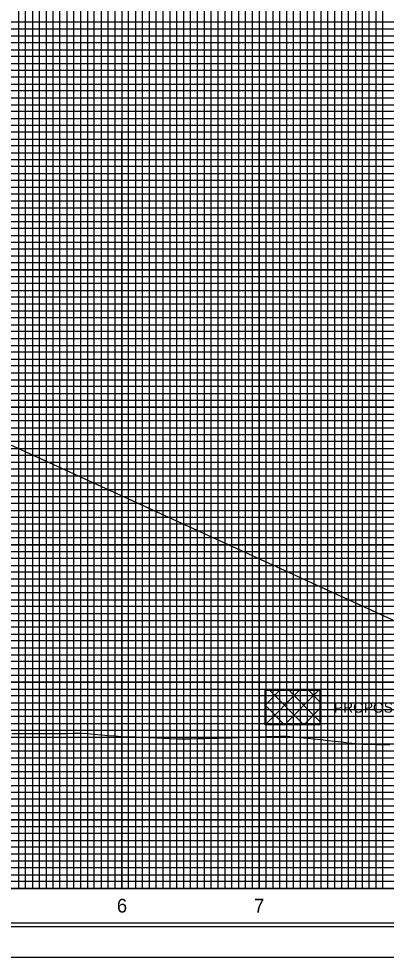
# Model space of a CAD drawing. Extents: x 2345490 to 2436403, y 465165 to 573888.
# Drawn here: x 2411420 to 2411688, y 541027 to 541709 of the extents above; entities that cross this region are included whole.
import ezdxf

# ---------------------------------------------------------------- set-up
doc = ezdxf.new("R2010")
doc.units = 0
for name, color, linetype in [('Old_Level_1', 7, 'Continuous'), ('Old_Level_18', 7, 'Continuous'), ('Old_Level_2', 7, 'Continuous'), ('Old_Level_41', 7, 'Continuous'), ('Old_Level_42', 7, 'Continuous'), ('Old_Level_43', 7, 'Continuous'), ('Old_Level_5', 7, 'Continuous'), ('Old_Level_50', 7, 'Continuous'), ('Old_Level_51', 7, 'Continuous'), ('Old_Level_57', 7, 'Continuous'), ('Old_Level_63', 7, 'Continuous')]:
    doc.layers.add(name, color=color, linetype=linetype)

msp = doc.modelspace()

# ---------------------------------------------------------------- linework, layer by layer
at = {"layer": 'Old_Level_1'}
msp.add_lwpolyline([(2411415.325, 541189.48675), (2411420.325, 541189.48475), (2411425.325, 541189.4755), (2411430.325, 541189.475), (2411435.325, 541189.476), (2411440.325, 541189.4695), (2411445.325, 541189.456), (2411450.325, 541189.48325), (2411455.325, 541189.5145), (2411460.325, 541189.5395), (2411465.325, 541189.55825), (2411470.325, 541189.30375), (2411475.325, 541188.8845), (2411480.325, 541188.46025), (2411485.325, 541188.031), (2411490.325, 541187.59725), (2411495.325, 541187.1995), (2411500.325, 541187.05), (2411505.325, 541186.88675), (2411510.325, 541186.699), (2411515.325, 541186.485), (2411520.325, 541186.25775), (2411525.325, 541186.01725), (2411530.325, 541185.76325), (2411535.325, 541185.4965), (2411540.325, 541185.4615), (2411545.325, 541185.585), (2411550.325, 541185.71425), (2411555.325, 541185.8235), (2411560.325, 541185.93575), (2411565.325, 541186.05925), (2411570.325, 541186.199), (2411575.325, 541186.3435), (2411580.325, 541186.493), (2411585.325, 541186.64725), (2411590.325, 541186.806), (2411595.325, 541186.9695), (2411600.325, 541187.13775), (2411605.325, 541187.31025), (2411610.325, 541187.4875), (2411615.325, 541187.53275), (2411620.325, 541187.043), (2411625.325, 541186.542), (2411630.325, 541186.03025), (2411635.325, 541185.50775), (2411640.325, 541184.97475), (2411645.325, 541184.43125), (2411650.325, 541183.87775), (2411655.325, 541183.311), (2411660.325, 541182.73275), (2411665.325, 541182.14525), (2411670.325, 541181.637), (2411675.325, 541181.56725), (2411680.325, 541181.49675), (2411685.325, 541181.4255), (2411690.325, 541181.35325)], dxfattribs=at)
at = {"layer": 'Old_Level_18'}
msp.add_lwpolyline([(2412345.325, 542101.694), (2410845.325, 542101.694), (2410845.325, 541051.694), (2412345.325, 541051.694)], close=True, dxfattribs=at)
at = {"layer": 'Old_Level_2'}
msp.add_line((2411295.325, 541453.90525), (2411710.325, 541263.882), dxfattribs=at)
at = {"layer": 'Old_Level_41'}
msp.add_line((2412345.325, 541076.694), (2410845.325, 541076.694), dxfattribs=at)
for points in [[(2411370.325, 541076.694), (2411420.325, 541076.694), (2411420.325, 542101.694)], [(2411395.325, 541076.694), (2411445.325, 541076.694), (2411445.325, 542101.694)], [(2411470.325, 542101.694), (2411470.325, 541076.694), (2411520.325, 541076.694), (2411520.325, 542101.694)], [(2411495.325, 542101.694), (2411495.325, 541076.694), (2411545.325, 541076.694), (2411545.325, 542101.694)], [(2411570.325, 542101.694), (2411570.325, 541076.694), (2411620.325, 541076.694), (2411620.325, 542101.694)], [(2411595.325, 542101.694), (2411595.325, 541076.694), (2411645.325, 541076.694), (2411645.325, 542101.694)], [(2411670.325, 542101.694), (2411670.325, 541076.694), (2411720.325, 541076.694), (2411720.325, 542101.694)], [(2412345.325, 541701.694), (2410845.325, 541701.694), (2410845.325, 541651.694), (2412345.325, 541651.694)], [(2412345.325, 541601.694), (2410845.325, 541601.694), (2410845.325, 541551.694), (2412345.325, 541551.694)], [(2412345.325, 541501.694), (2410845.325, 541501.694), (2410845.325, 541451.694), (2412345.325, 541451.694)], [(2412345.325, 541426.694), (2410845.325, 541426.694), (2410845.325, 541476.694), (2412345.325, 541476.694)], [(2412345.325, 541401.694), (2410845.325, 541401.694), (2410845.325, 541351.694), (2412345.325, 541351.694)], [(2412345.325, 541326.694), (2410845.325, 541326.694), (2410845.325, 541376.694), (2412345.325, 541376.694)], [(2412345.325, 541301.694), (2410845.325, 541301.694), (2410845.325, 541251.694), (2412345.325, 541251.694)], [(2412345.325, 541201.694), (2410845.325, 541201.694), (2410845.325, 541151.694), (2412345.325, 541151.694)], [(2412345.325, 541126.694), (2410845.325, 541126.694), (2410845.325, 541176.694), (2412345.325, 541176.694)], [(2412345.325, 541101.694), (2410845.325, 541101.694)]]:
    msp.add_lwpolyline(points, dxfattribs=at)
at = {"layer": 'Old_Level_42'}
for points in [[(2412345.325, 541626.694), (2410845.325, 541626.694), (2410845.325, 541676.694), (2412345.325, 541676.694)], [(2412345.325, 541526.694), (2410845.325, 541526.694), (2410845.325, 541576.694), (2412345.325, 541576.694)], [(2412345.325, 541226.694), (2410845.325, 541226.694), (2410845.325, 541276.694), (2412345.325, 541276.694)]]:
    msp.add_lwpolyline(points, dxfattribs=at)
at = {"layer": 'Old_Level_43'}
for points in [[(2411425.325, 541076.694), (2411425.325, 542101.694)], [(2411430.325, 542101.694), (2411430.325, 541076.694), (2411435.325, 541076.694), (2411435.325, 542101.694)], [(2411440.325, 542101.694), (2411440.325, 541076.694), (2411450.325, 541076.694), (2411450.325, 542101.694)], [(2411455.325, 542101.694), (2411455.325, 541076.694), (2411455.325, 541076.694), (2411460.325, 541076.694), (2411460.325, 542101.694)], [(2411465.325, 542101.694), (2411465.325, 541076.694), (2411475.325, 541076.694), (2411475.325, 542101.694)], [(2411480.325, 542101.694), (2411480.325, 541076.694), (2411485.325, 541076.694), (2411485.325, 542101.694)], [(2411490.325, 542101.694), (2411490.325, 541076.694), (2411500.325, 541076.694), (2411500.325, 542101.694)], [(2411505.325, 542101.694), (2411505.325, 541076.694), (2411510.325, 541076.694), (2411510.325, 542101.694)], [(2411515.325, 542101.694), (2411515.325, 541076.694), (2411525.325, 541076.694), (2411525.325, 542101.694)], [(2411530.325, 542101.694), (2411530.325, 541076.694), (2411535.325, 541076.694), (2411535.325, 542101.694)], [(2411540.325, 542101.694), (2411540.325, 541076.694), (2411550.325, 541076.694), (2411550.325, 542101.694)], [(2411555.325, 542101.694), (2411555.325, 541076.694), (2411560.325, 541076.694), (2411560.325, 542101.694)], [(2411565.325, 542101.694), (2411565.325, 541076.694), (2411575.325, 541076.694), (2411575.325, 542101.694)], [(2411580.325, 542101.694), (2411580.325, 541076.694), (2411585.325, 541076.694), (2411585.325, 542101.694)], [(2411590.325, 542101.694), (2411590.325, 541076.694), (2411600.325, 541076.694), (2411600.325, 542101.694)], [(2411605.325, 542101.694), (2411605.325, 541076.694)], [(2411605.325, 541076.694), (2411610.325, 541076.694), (2411610.325, 542101.094)], [(2411615.325, 542101.094), (2411615.325, 541076.694), (2411625.325, 541076.694), (2411625.325, 542101.694)], [(2411630.325, 542101.694), (2411630.325, 541076.694), (2411635.325, 541076.694), (2411635.325, 542101.694)], [(2411640.325, 542101.694), (2411640.325, 541076.694), (2411650.325, 541076.694), (2411650.325, 542101.694)], [(2411655.325, 542101.694), (2411655.325, 541076.694), (2411660.325, 541076.694), (2411660.325, 542101.694)], [(2411665.325, 542101.694), (2411665.325, 541076.694), (2411675.325, 541076.694), (2411675.325, 542101.694)], [(2411680.325, 542101.694), (2411680.325, 541076.694), (2411685.325, 541076.694), (2411685.325, 542101.694)], [(2412295.325, 541706.694), (2410895.325, 541706.694), (2410895.325, 541696.694), (2412295.325, 541696.694)], [(2412295.325, 541691.694), (2410895.325, 541691.694), (2410895.325, 541686.694), (2412295.325, 541686.694)], [(2412295.325, 541681.694), (2410895.325, 541681.694), (2410895.325, 541671.694), (2412295.325, 541671.694)], [(2412295.325, 541666.694), (2410895.325, 541666.694), (2410895.325, 541661.694), (2412295.325, 541661.694)], [(2412295.325, 541656.694), (2410895.325, 541656.694), (2410895.325, 541646.694), (2412295.325, 541646.694)], [(2412295.325, 541641.694), (2410895.325, 541641.694), (2410895.325, 541636.694), (2412295.325, 541636.694)], [(2412295.325, 541631.694), (2410895.325, 541631.694), (2410895.325, 541621.694), (2412295.325, 541621.694)], [(2412295.325, 541616.694), (2410895.325, 541616.694), (2410895.325, 541611.694), (2412295.325, 541611.694)], [(2412295.325, 541606.694), (2410895.325, 541606.694), (2410895.325, 541596.694), (2412295.325, 541596.694)], [(2412295.325, 541591.694), (2410895.325, 541591.694), (2410895.325, 541586.694), (2412295.325, 541586.694)], [(2412295.325, 541581.694), (2410895.325, 541581.694)], [(2410895.325, 541571.694), (2412295.325, 541571.694)], [(2412295.325, 541566.694), (2410895.325, 541566.694), (2410895.325, 541561.694), (2412295.325, 541561.694)], [(2412295.325, 541556.694), (2410895.325, 541556.694), (2410895.325, 541546.694), (2412295.325, 541546.694)], [(2412295.325, 541541.694), (2410895.325, 541541.694), (2410895.325, 541536.694), (2412295.325, 541536.694)], [(2412295.325, 541531.694), (2410895.325, 541531.694), (2410895.325, 541521.694), (2412295.325, 541521.694)], [(2412295.325, 541516.694), (2410895.325, 541516.694), (2410895.325, 541511.694), (2412295.325, 541511.694)], [(2412295.325, 541506.694), (2410895.325, 541506.694), (2410895.325, 541496.694), (2412295.325, 541496.694)], [(2412295.325, 541491.694), (2410895.325, 541491.694), (2410895.325, 541486.694), (2412295.325, 541486.694)], [(2412295.325, 541481.694), (2410895.325, 541481.694), (2410895.325, 541471.694), (2412295.325, 541471.694)], [(2412295.325, 541466.694), (2410895.325, 541466.694), (2410895.325, 541461.694), (2412295.325, 541461.694)], [(2412295.325, 541456.694), (2410895.325, 541456.694), (2410895.325, 541446.694), (2412295.325, 541446.694)], [(2412295.325, 541441.694), (2410895.325, 541441.694), (2410895.325, 541436.694), (2412295.325, 541436.694)], [(2412295.325, 541431.694), (2410895.325, 541431.694), (2410895.325, 541421.694), (2412295.325, 541421.694)], [(2412295.325, 541416.694), (2410895.325, 541416.694), (2410895.325, 541411.694), (2412295.325, 541411.694)], [(2412295.325, 541406.694), (2410895.325, 541406.694), (2410895.325, 541396.694), (2412295.325, 541396.694)], [(2412295.325, 541391.694), (2410895.325, 541391.694), (2410895.325, 541386.694), (2412295.325, 541386.694)], [(2412295.325, 541381.694), (2410895.325, 541381.694), (2410895.325, 541371.694), (2412295.325, 541371.694)], [(2412295.325, 541366.694), (2410895.325, 541366.694), (2410895.325, 541361.694), (2412295.325, 541361.694)], [(2412295.325, 541356.694), (2410895.325, 541356.694), (2410895.325, 541346.694), (2412295.325, 541346.694)], [(2412295.325, 541341.694), (2410895.325, 541341.694), (2410895.325, 541336.694), (2412295.325, 541336.694)], [(2412295.325, 541331.694), (2410895.325, 541331.694), (2410895.325, 541321.694), (2412295.325, 541321.694)], [(2412295.325, 541316.694), (2410895.325, 541316.694), (2410895.325, 541311.694), (2412295.325, 541311.694)], [(2412295.325, 541306.694), (2410895.325, 541306.694), (2410895.325, 541296.694), (2412295.325, 541296.694)], [(2412295.325, 541291.694), (2410895.325, 541291.694), (2410895.325, 541286.694), (2412295.325, 541286.694)], [(2412295.325, 541281.694), (2410895.325, 541281.694)], [(2410895.325, 541271.694), (2412295.325, 541271.694)], [(2412295.325, 541266.694), (2410895.325, 541266.694), (2410895.325, 541261.694), (2412295.325, 541261.694)], [(2412295.325, 541256.694), (2410895.325, 541256.694)], [(2410895.325, 541246.694), (2412295.325, 541246.694)], [(2412295.325, 541241.694), (2410895.325, 541241.694), (2410895.325, 541236.694), (2412295.325, 541236.694)], [(2412295.325, 541231.694), (2410895.325, 541231.694), (2410895.325, 541221.694), (2412295.325, 541221.694)], [(2412295.325, 541216.694), (2410895.325, 541216.694), (2410895.325, 541211.694), (2412295.325, 541211.694)], [(2412295.325, 541206.694), (2410895.325, 541206.694), (2410895.325, 541196.694), (2412295.325, 541196.694)], [(2412295.325, 541191.694), (2410895.325, 541191.694), (2410895.325, 541186.694), (2412295.325, 541186.694)], [(2412295.325, 541181.694), (2410895.325, 541181.694), (2410895.325, 541171.694), (2412295.325, 541171.694)], [(2412295.325, 541166.694), (2410895.325, 541166.694), (2410895.325, 541161.694), (2412295.325, 541161.694)], [(2412295.325, 541156.694), (2410895.325, 541156.694), (2410895.325, 541146.694), (2412295.325, 541146.694)], [(2412295.325, 541141.694), (2410895.325, 541141.694), (2410895.325, 541136.694), (2412295.325, 541136.694)], [(2412295.325, 541131.694), (2410895.325, 541131.694), (2410895.325, 541121.694), (2412295.325, 541121.694)], [(2412295.325, 541116.694), (2410895.325, 541116.694), (2410895.325, 541111.694), (2412295.325, 541111.694)], [(2412295.325, 541106.694), (2410895.325, 541106.694), (2410895.325, 541096.694), (2412295.325, 541096.694)], [(2412295.325, 541091.694), (2410895.325, 541091.694), (2410895.325, 541086.694), (2412295.325, 541086.694)], [(2412295.325, 541081.694), (2410895.325, 541081.694)]]:
    msp.add_lwpolyline(points, dxfattribs=at)
at = {"layer": 'Old_Level_5'}
for p, q in [((2411599.57103, 541209.95194), (2411610.42889, 541220.80981)), ((2411599.57103, 541195.80981), (2411624.57103, 541220.80981)), ((2411602.8553, 541220.80981), (2411627.8553, 541195.80981)), ((2411613.71317, 541195.80981), (2411638.71317, 541220.80981)), ((2411616.99744, 541220.80981), (2411639.57103, 541198.23621)), ((2411631.13957, 541220.80981), (2411639.57103, 541212.37835)), ((2411599.57103, 541209.95194), (2411613.71317, 541195.80981)), ((2411627.8553, 541195.80981), (2411639.57103, 541207.52554)), ((2411599.57103, 541195.80981), (2411599.57103, 541195.80981))]:
    msp.add_line(p, q, dxfattribs=at)
msp.add_lwpolyline([(2411599.57103, 541220.80981), (2411639.57103, 541220.80981), (2411639.57103, 541195.80981), (2411599.57103, 541195.80981)], close=True, dxfattribs=at)
at = {"layer": 'Old_Level_50'}
msp.add_lwpolyline([(2412357.825, 542104.244), (2410691.325, 542104.244), (2410691.325, 541049.144), (2412357.825, 541049.144)], close=True, dxfattribs=at)
at = {"layer": 'Old_Level_51'}
msp.add_lwpolyline([(2412362.325, 542126.694), (2410678.325, 542126.694), (2410678.325, 541026.694), (2412362.325, 541026.694)], close=True, dxfattribs=at)
at = {"layer": 'Old_Level_57'}
for p, q in [((2411495.32475, 541076.79425), (2411495.32475, 541626.79425)), ((2411495.32475, 541076.69425), (2411495.32475, 541626.69425)), ((2411595.32475, 541076.79425), (2411595.32475, 541626.79425)), ((2411595.32475, 541076.69425), (2411595.32475, 541626.69425)), ((2410845.32525, 541576.69425), (2412395.32475, 541576.69425)), ((2410845.32525, 541526.69425), (2412395.32475, 541526.69425)), ((2410845.32525, 541476.69425), (2412395.32475, 541476.69425)), ((2410845.32525, 541426.69425), (2412395.32475, 541426.69425)), ((2410845.32525, 541376.69425), (2412395.32475, 541376.69425)), ((2410845.32525, 541326.69425), (2412395.32475, 541326.69425)), ((2410845.32525, 541276.69425), (2412395.32475, 541276.69425)), ((2410845.32525, 541226.69425), (2412395.32475, 541226.69425)), ((2410845.32525, 541176.69425), (2412395.32475, 541176.69425)), ((2410845.325, 541126.69425), (2412395.32475, 541126.69425)), ((2410845.32525, 541076.69425), (2412395.32475, 541076.69425))]:
    msp.add_line(p, q, dxfattribs=at)
at = {"layer": 'Old_Level_63'}
msp.add_line((2410895.325, 541076.694), (2412329.74775, 541076.694), dxfattribs=at)

# ---------------------------------------------------------------- texts
at = {"layer": 'Old_Level_1'}
for s, p in [('6', (2411491.7645, 541059.194)), ('7', (2411591.622, 541059.194))]:
    msp.add_text(s, height=10, dxfattribs=at).set_placement(p)
at = {"layer": 'Old_Level_5'}
msp.add_text('PROPOSED UNDERCUT', height=7.5, dxfattribs=at).set_placement((2411649.78633, 541204.55981))

doc.saveas('drawing.dxf')
